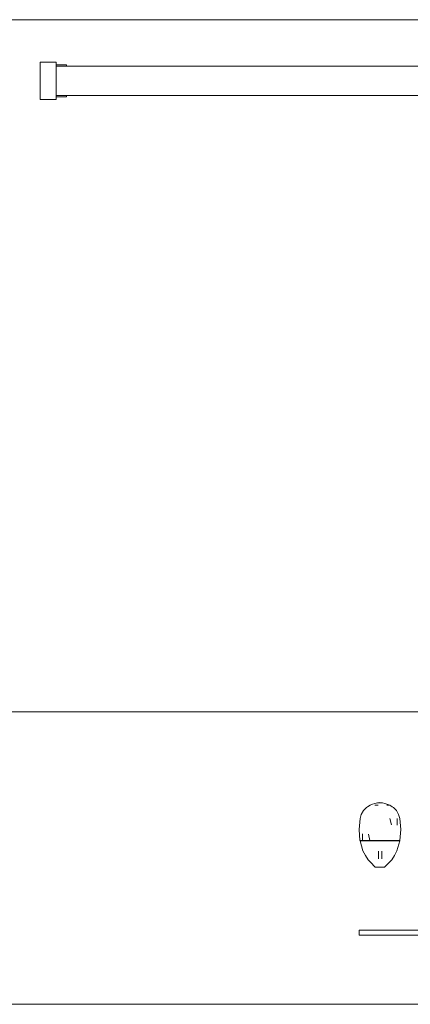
# Model space of a CAD drawing. Header units: millimetres. Extents: x 321 to 585, y -277 to 9.
# Tile 549 of 656: x 370.79 to 372.26, y -135.76 to -132.06. Entities that reach past the tile are written whole.
import ezdxf

# ---------------------------------------------------------------- set-up
doc = ezdxf.new("R2010")
doc.units = ezdxf.units.MM
doc.header["$MEASUREMENT"] = 0
doc.layers.get('0').update_dxf_attribs({"lineweight": 18})
for name, color, linetype, lineweight in [('IFC-Elemento construtivo genérico-Contorno', 253, 'Continuous', 5), ('IFC-Janela-Contorno', 142, 'Continuous', 5), ('IFC-Laje-Contorno', 134, 'Continuous', 5)]:
    doc.layers.add(name, color=color, linetype=linetype, lineweight=lineweight)

msp = doc.modelspace()

# ---------------------------------------------------------------- linework, layer by layer
msp.add_line((375.2952, -132.0604), (344.7747, -132.0604))
at = {"layer": 'IFC-Elemento construtivo genérico-Contorno', "lineweight": 5}
for p, q in [((372.0856, -135.0354), (372.097, -135.0236)), ((372.097, -135.0236), (372.1013, -135.0209)), ((372.1013, -135.0209), (372.1108, -135.0149)), ((372.1108, -135.0149), (372.1197, -135.0116)), ((372.1197, -135.0116), (372.1287, -135.0083)), ((372.1281, -135.0149), (372.1411, -135.0149)), ((372.1287, -135.0083), (372.1383, -135.0066)), ((372.1346, -135.0149), (372.1411, -135.0149)), ((372.1383, -135.0066), (372.1476, -135.005)), ((372.1383, -135.0066), (372.1568, -135.0066)), ((372.1476, -135.005), (372.1568, -135.0066)), ((372.1568, -135.0066), (372.1664, -135.0083)), ((372.1664, -135.0083), (372.1844, -135.0149)), ((372.1736, -135.0149), (372.1811, -135.0149)), ((372.1736, -135.0149), (372.1779, -135.0149)), ((372.1844, -135.0149), (372.1939, -135.0209)), ((372.1939, -135.0209), (372.1982, -135.0236)), ((372.1982, -135.0236), (372.2095, -135.0354)), ((372.0727, -135.0652), (372.0774, -135.0495)), ((372.0774, -135.0495), (372.0856, -135.0354)), ((372.2095, -135.0354), (372.2178, -135.0495)), ((372.2178, -135.0495), (372.2224, -135.0652)), ((372.0691, -135.1065), (372.0727, -135.0652)), ((372.185, -135.0652), (372.1906, -135.0892)), ((372.2124, -135.0652), (372.2128, -135.0901)), ((372.2224, -135.0652), (372.226, -135.1065)), ((372.0691, -135.1065), (372.0724, -135.1478)), ((372.0823, -135.1228), (372.0825, -135.1478)), ((372.1045, -135.1238), (372.11, -135.1478)), ((372.2227, -135.1478), (372.226, -135.1065)), ((372.0724, -135.1478), (372.0775, -135.1478)), ((372.0727, -135.1494), (372.0838, -135.1866)), ((372.0727, -135.1494), (372.0827, -135.1494)), ((372.0743, -135.1494), (372.0743, -135.1478)), ((372.0768, -135.1494), (372.0792, -135.1494)), ((372.0775, -135.1478), (372.0825, -135.1478)), ((372.0792, -135.1494), (372.0817, -135.1494)), ((372.0817, -135.1494), (372.0842, -135.1494)), ((372.0825, -135.1478), (372.0963, -135.1478)), ((372.0827, -135.1494), (372.0964, -135.1494)), ((372.0909, -135.1494), (372.0976, -135.1494)), ((372.0963, -135.1478), (372.11, -135.1478)), ((372.0964, -135.1494), (372.1101, -135.1494)), ((372.1043, -135.1494), (372.111, -135.1494)), ((372.11, -135.1478), (372.1288, -135.1478)), ((372.1101, -135.1494), (372.1289, -135.1494)), ((372.1201, -135.1494), (372.1293, -135.1494)), ((372.1288, -135.1478), (372.1476, -135.1478)), ((372.1289, -135.1494), (372.1476, -135.1494)), ((372.1384, -135.1494), (372.1476, -135.1494)), ((372.1476, -135.1494), (372.1476, -135.1478)), ((372.1476, -135.1478), (372.1664, -135.1478)), ((372.1476, -135.1494), (372.1663, -135.1494)), ((372.1476, -135.1494), (372.1567, -135.1494)), ((372.1659, -135.1494), (372.175, -135.1494)), ((372.1663, -135.1494), (372.185, -135.1494)), ((372.1664, -135.1478), (372.1851, -135.1478)), ((372.1842, -135.1494), (372.1909, -135.1494)), ((372.185, -135.1494), (372.1987, -135.1494)), ((372.1851, -135.1478), (372.1989, -135.1478)), ((372.1976, -135.1494), (372.2043, -135.1494)), ((372.1987, -135.1494), (372.2124, -135.1494)), ((372.1989, -135.1478), (372.2126, -135.1478)), ((372.211, -135.1494), (372.211, -135.1478)), ((372.211, -135.1494), (372.2134, -135.1494)), ((372.2114, -135.1866), (372.2224, -135.1494)), ((372.2124, -135.1494), (372.2224, -135.1494)), ((372.2126, -135.1478), (372.2177, -135.1478)), ((372.2134, -135.1494), (372.2159, -135.1494)), ((372.2159, -135.1494), (372.2174, -135.1494)), ((372.2174, -135.1494), (372.2191, -135.1494)), ((372.2177, -135.1478), (372.2227, -135.1478)), ((372.2208, -135.1494), (372.2208, -135.1478)), ((372.0838, -135.1866), (372.0933, -135.204)), ((372.0933, -135.204), (372.1033, -135.2201)), ((372.1416, -135.1923), (372.1416, -135.1875)), ((372.1416, -135.1974), (372.1416, -135.1923)), ((372.1416, -135.2024), (372.1416, -135.1974)), ((372.1416, -135.2072), (372.1416, -135.2024)), ((372.1416, -135.2112), (372.1416, -135.2072)), ((372.1543, -135.1923), (372.1543, -135.1875)), ((372.1543, -135.1974), (372.1543, -135.1923)), ((372.1543, -135.2024), (372.1543, -135.1974)), ((372.1543, -135.2072), (372.1543, -135.2024)), ((372.1543, -135.2112), (372.1543, -135.2072)), ((372.1918, -135.2201), (372.2018, -135.204)), ((372.2018, -135.204), (372.2114, -135.1866)), ((372.1033, -135.2201), (372.1118, -135.2298)), ((372.1118, -135.2298), (372.1302, -135.2481)), ((372.1302, -135.2481), (372.1326, -135.2481)), ((372.1326, -135.2481), (372.1351, -135.2481)), ((372.1351, -135.2481), (372.137, -135.2481)), ((372.137, -135.2481), (372.1389, -135.2481)), ((372.1389, -135.2481), (372.1432, -135.2481)), ((372.1416, -135.2144), (372.1416, -135.2112)), ((372.1416, -135.2163), (372.1416, -135.2144)), ((372.1416, -135.217), (372.1416, -135.2163)), ((372.1432, -135.2481), (372.1476, -135.2481)), ((372.1476, -135.2481), (372.1519, -135.2481)), ((372.1519, -135.2481), (372.1562, -135.2481)), ((372.1543, -135.2144), (372.1543, -135.2112)), ((372.1543, -135.2163), (372.1543, -135.2144)), ((372.1543, -135.217), (372.1543, -135.2163)), ((372.1562, -135.2481), (372.1582, -135.2481)), ((372.1582, -135.2481), (372.1601, -135.2481)), ((372.1601, -135.2481), (372.1625, -135.2481)), ((372.1625, -135.2481), (372.1649, -135.2481)), ((372.1649, -135.2481), (372.1834, -135.2298)), ((372.1834, -135.2298), (372.1918, -135.2201)), ((372.0691, -135.4846), (372.0696, -135.4846)), ((372.0691, -135.5037), (372.0691, -135.4846)), ((372.0691, -135.5037), (372.0696, -135.5037)), ((372.0696, -135.4846), (372.0708, -135.4846)), ((372.0696, -135.5037), (372.0708, -135.5037)), ((372.0708, -135.4846), (372.0728, -135.4846)), ((372.0708, -135.5037), (372.0728, -135.5037)), ((372.0728, -135.4846), (372.0755, -135.4846)), ((372.0728, -135.5037), (372.0755, -135.5037)), ((372.0755, -135.4846), (372.0785, -135.4846)), ((372.0755, -135.5037), (372.0785, -135.5037)), ((372.0785, -135.4846), (372.0818, -135.4846)), ((372.0785, -135.5037), (372.0818, -135.5037)), ((372.0818, -135.4846), (373.2756, -135.4846)), ((372.0818, -135.5037), (373.2756, -135.5037))]:
    msp.add_line(p, q, dxfattribs=at)
at = {"layer": 'IFC-Janela-Contorno', "color": 7, "lineweight": 5}
for p, q in [((370.8687, -132.2205), (370.8768, -132.2205)), ((370.8687, -132.3422), (370.8687, -132.2205)), ((370.8768, -132.2205), (370.9287, -132.2205)), ((370.9287, -132.2355), (370.9287, -132.2205)), ((370.9287, -132.2305), (370.965, -132.2305)), ((370.9287, -132.2355), (370.9287, -132.2305)), ((370.9287, -132.3455), (370.9287, -132.2355)), ((370.9287, -132.2355), (374.8087, -132.2355)), ((370.965, -132.2305), (370.9687, -132.2305)), ((370.9687, -132.2355), (370.9687, -132.2305)), ((370.8687, -132.3605), (370.8687, -132.3422)), ((370.9287, -132.3455), (374.8087, -132.3455)), ((370.9287, -132.3605), (370.9287, -132.3455)), ((370.9287, -132.3505), (370.9325, -132.3505)), ((370.9325, -132.3505), (370.9687, -132.3505)), ((370.9687, -132.3505), (370.9687, -132.3455)), ((370.8687, -132.3605), (370.8768, -132.3605)), ((370.8768, -132.3605), (370.9287, -132.3605))]:
    msp.add_line(p, q, dxfattribs=at)
at = {"layer": 'IFC-Laje-Contorno', "color": 7, "lineweight": 5}
for p, q in [((359.4687, -134.6638), (375.0687, -134.6638)), ((366.8712, -135.7638), (374.9686, -135.7638))]:
    msp.add_line(p, q, dxfattribs=at)

doc.saveas('drawing.dxf')
